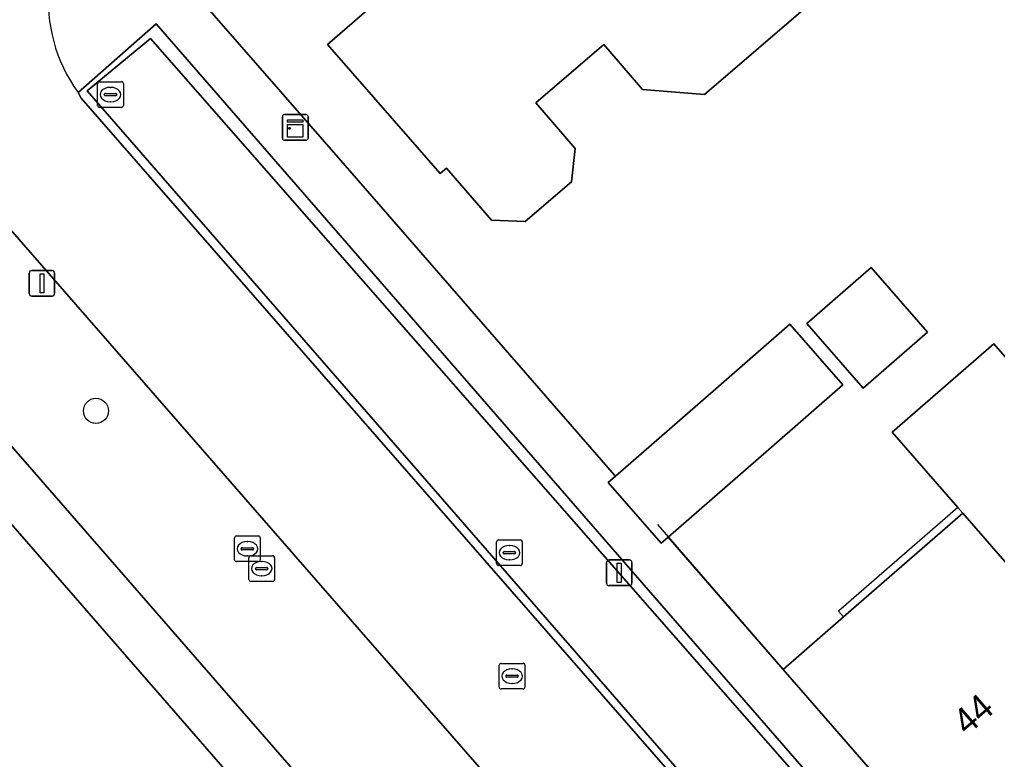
# Model space of a CAD drawing. Extents: x 155887 to 156869, y 383880 to 384678.
# Drawn here: x 156382.93 to 156421.04, y 384411.31 to 384440.16 of the extents above; entities that cross this region are included whole.
import ezdxf

# ---------------------------------------------------------------- set-up
doc = ezdxf.new("R2010")
doc.units = 0
for name, color, linetype in [('IMGEO_Berm_groen', 7, 'Continuous'), ('IMGEO_Boom', 7, 'Continuous'), ('IMGEO_Erf', 7, 'Continuous'), ('IMGEO_Greppel_droge_sloot', 7, 'Continuous'), ('IMGEO_Kast', 7, 'Continuous'), ('IMGEO_Kolk', 7, 'Continuous'), ('IMGEO_Lichtmast', 7, 'Continuous'), ('IMGEO_Muur', 7, 'Continuous'), ('IMGEO_Pand', 7, 'Continuous'), ('IMGEO_Pand_nummerreeks', 7, 'Continuous'), ('IMGEO_Pand_overbouw', 7, 'Continuous'), ('IMGEO_Rijbaan_lokaal_gesloten', 7, 'Continuous'), ('IMGEO_Rioolput', 7, 'Continuous'), ('IMGEO_Voetpad_open', 7, 'Continuous')]:
    doc.layers.add(name, color=color, linetype=linetype)

msp = doc.modelspace()

# ---------------------------------------------------------------- linework, layer by layer
at = {"layer": 'IMGEO_Berm_groen'}
msp.add_lwpolyline([(156364.717, 384444.085), (156367.685, 384440.674), (156409.66, 384392.433), (156413.827, 384396.051), (156413.578, 384396.396), (156372.657, 384443.356)], dxfattribs=at)
for points in [[(156421.023, 384402.28), (156388.424, 384439.798), (156388.252, 384439.996), (156385.213, 384437.321), (156385.335, 384437.1), (156417.943, 384399.73), (156418.303, 384400.017)], [(156418.055, 384400.375), (156417.878, 384400.227), (156385.569, 384437.381), (156388.034, 384439.426), (156420.409, 384402.472)]]:
    msp.add_lwpolyline(points, close=True, dxfattribs=at)
at = {"layer": 'IMGEO_Boom'}
msp.add_circle((156385.91, 384424.901), 0.489, dxfattribs=at)
at = {"layer": 'IMGEO_Erf'}
msp.add_lwpolyline([(156430.543, 384476.776), (156389.717, 384441.255), (156395.616, 384434.473), (156406.119, 384422.397), (156406.157, 384422.354), (156410.068, 384425.765), (156412.949, 384428.279), (156415.013, 384425.914), (156412.131, 384423.4), (156408.214, 384419.982), (156412.691, 384414.822), (156415.043, 384416.866), (156419.696, 384420.911), (156419.499, 384421.137), (156416.935, 384424.076), (156420.898, 384427.52), (156423.456, 384424.576)], dxfattribs=at)
for points in [[(156409.623, 384437.24), (156407.212, 384437.436), (156405.698, 384439.194), (156403.052, 384436.916), (156404.585, 384435.135), (156404.447, 384433.838), (156402.64, 384432.283), (156401.326, 384432.344), (156399.565, 384434.364), (156399.324, 384434.154), (156394.935, 384439.187), (156397.8, 384441.687), (156399.576, 384443.236), (156398.927, 384443.98), (156403.352, 384447.797), (156405.319, 384445.543), (156407.941, 384447.831), (156413.931, 384440.948)], [(156408.123, 384391.086), (156404.4, 384395.417), (156377.02, 384426.898), (156374.487, 384424.698), (156369.682, 384420.523), (156362.599, 384428.676), (156367.375, 384432.826), (156369.937, 384435.051), (156366.216, 384439.396), (156296.268, 384378.553), (156298.818, 384375.511), (156338.119, 384330.3), (156359.041, 384348.401)], [(156415.812, 384425.784), (156413.614, 384428.304), (156416.125, 384430.494), (156418.323, 384427.975)]]:
    msp.add_lwpolyline(points, close=True, dxfattribs=at)
at = {"layer": 'IMGEO_Greppel_droge_sloot'}
msp.add_lwpolyline([(156417.878, 384400.227), (156418.055, 384400.375), (156420.409, 384402.472), (156388.034, 384439.426), (156385.569, 384437.381)], close=True, dxfattribs=at)
at = {"layer": 'IMGEO_Kast'}
for p, q in [((156393.178, 384435.529), (156393.178, 384436.37)), ((156393.178, 384436.37), (156393.178, 384435.529)), ((156393.253, 384436.454), (156394.094, 384436.454)), ((156394.094, 384436.454), (156393.253, 384436.454)), ((156394.178, 384436.379), (156394.178, 384435.538)), ((156394.178, 384435.538), (156394.178, 384436.379)), ((156394.103, 384435.454), (156393.262, 384435.454)), ((156393.262, 384435.454), (156394.103, 384435.454))]:
    msp.add_line(p, q, dxfattribs=at)
for points in [[(156393.373, 384436.244), (156393.973, 384436.244), (156393.973, 384436.159), (156393.373, 384436.159), (156393.373, 384436.244)], [(156393.373, 384436.069), (156393.973, 384436.069), (156393.973, 384435.58), (156393.373, 384435.58), (156393.373, 384436.069)]]:
    msp.add_lwpolyline(points, dxfattribs=at)
msp.add_circle((156393.457, 384435.918), 0.0377, dxfattribs=at)
for centre, start, end in [((156393.256, 384436.376), 92.4484, 184.2845), ((156393.256, 384436.376), 92.4484, 184.2845), ((156394.1, 384436.376), 2.4484, 94.2845), ((156394.1, 384436.376), 2.4484, 94.2845), ((156393.256, 384435.532), 182.4484, 274.2845), ((156393.256, 384435.532), 182.4484, 274.2845), ((156394.1, 384435.532), 272.4484, 4.2845), ((156394.1, 384435.532), 272.4484, 4.2845)]:
    msp.add_arc(centre, 0.0779, start, end, dxfattribs=at)
at = {"layer": 'IMGEO_Kolk'}
for p, q in [((156386.051, 384437.735), (156386.903, 384437.735)), ((156385.976, 384436.809), (156385.976, 384437.661)), ((156386.464, 384437.515), (156386.489, 384437.515)), ((156386.977, 384437.661), (156386.977, 384436.809)), ((156386.235, 384437.229), (156386.235, 384437.241)), ((156386.673, 384437.192), (156386.275, 384437.192)), ((156386.278, 384437.278), (156386.676, 384437.278)), ((156386.487, 384436.955), (156386.462, 384436.955)), ((156386.719, 384437.241), (156386.719, 384437.229)), ((156386.903, 384436.735), (156386.051, 384436.735)), ((156401.523, 384418.944), (156401.523, 384419.796)), ((156401.598, 384419.87), (156402.45, 384419.87)), ((156402.524, 384419.796), (156402.524, 384418.944)), ((156401.825, 384419.413), (156402.223, 384419.413)), ((156402.011, 384419.65), (156402.036, 384419.65)), ((156401.782, 384419.364), (156401.782, 384419.376)), ((156402.22, 384419.327), (156401.822, 384419.327)), ((156402.034, 384419.09), (156402.009, 384419.09)), ((156402.266, 384419.376), (156402.266, 384419.364)), ((156402.45, 384418.87), (156401.598, 384418.87))]:
    msp.add_line(p, q, dxfattribs=at)
for points in [[(156386.051, 384437.735), (156386.903, 384437.735)], [(156385.976, 384436.809), (156385.976, 384437.661)], [(156386.977, 384437.661), (156386.977, 384436.809)], [(156386.903, 384436.735), (156386.051, 384436.735)], [(156401.523, 384418.944), (156401.523, 384419.796)], [(156401.598, 384419.87), (156402.45, 384419.87)], [(156402.524, 384419.796), (156402.524, 384418.944)], [(156402.45, 384418.87), (156401.598, 384418.87)]]:
    msp.add_lwpolyline(points, dxfattribs=at)
for centre, radius, start, end in [((156386.053, 384437.659), 0.0765, 91.552, 178.448), ((156386.053, 384437.659), 0.0765, 91.552, 178.448), ((156386.901, 384437.659), 0.0765, 1.552, 88.448), ((156386.901, 384437.659), 0.0765, 1.552, 88.448), ((156386.275, 384437.238), 0.0403, 85.8775, 175.7526), ((156386.272, 384437.228), 0.0366, 178.938, 274.7102), ((156386.676, 384437.235), 0.043, 264.8664, 352.4533), ((156386.68, 384437.24), 0.0386, 1.7309, 96.639), ((156386.053, 384436.811), 0.0765, 181.552, 268.448), ((156386.053, 384436.811), 0.0765, 181.552, 268.448), ((156386.901, 384436.811), 0.0765, 271.552, 358.448), ((156386.901, 384436.811), 0.0765, 271.552, 358.448), ((156401.6, 384419.794), 0.0765, 91.552, 178.448), ((156401.6, 384419.794), 0.0765, 91.552, 178.448), ((156402.448, 384419.794), 0.0765, 1.552, 88.448), ((156402.448, 384419.794), 0.0765, 1.552, 88.448), ((156401.822, 384419.373), 0.0403, 85.8775, 175.7526), ((156402.227, 384419.375), 0.0386, 1.7309, 96.639), ((156401.819, 384419.363), 0.0366, 178.938, 274.7102), ((156402.223, 384419.37), 0.043, 264.8664, 352.4533), ((156401.6, 384418.946), 0.0765, 181.552, 268.448), ((156401.6, 384418.946), 0.0765, 181.552, 268.448), ((156402.448, 384418.946), 0.0765, 271.552, 358.448), ((156402.448, 384418.946), 0.0765, 271.552, 358.448)]:
    msp.add_arc(centre, radius, start, end, dxfattribs=at)
for centre, major_axis, ratio, start_param, end_param in [((156386.463, 384437.235), (-0.387, 0.002), 0.722429, 4.712389, 7.853982), ((156386.488, 384437.235), (-0.39, 0.002), 0.717154, 1.570796, 4.712389), ((156402.01, 384419.37), (-0.387, 0.002), 0.722429, 4.712389, 7.853982), ((156402.035, 384419.37), (-0.39, 0.002), 0.717154, 1.570796, 4.712389)]:
    msp.add_ellipse(centre, major_axis=major_axis, ratio=ratio, start_param=start_param, end_param=end_param, dxfattribs=at)
at = {"layer": 'IMGEO_Lichtmast'}
for p, q in [((156383.309, 384429.474), (156383.309, 384430.274)), ((156383.309, 384430.274), (156383.309, 384429.474)), ((156383.409, 384430.374), (156384.199, 384430.374)), ((156384.199, 384430.374), (156383.409, 384430.374)), ((156384.299, 384430.274), (156384.299, 384429.474)), ((156384.299, 384429.474), (156384.299, 384430.274)), ((156384.199, 384429.374), (156383.409, 384429.374)), ((156383.409, 384429.374), (156384.199, 384429.374)), ((156405.906, 384419.088), (156406.696, 384419.088)), ((156406.696, 384419.088), (156405.906, 384419.088)), ((156405.806, 384418.188), (156405.806, 384418.988)), ((156405.806, 384418.988), (156405.806, 384418.188)), ((156406.796, 384418.988), (156406.796, 384418.188)), ((156406.796, 384418.188), (156406.796, 384418.988)), ((156406.696, 384418.088), (156405.906, 384418.088)), ((156405.906, 384418.088), (156406.696, 384418.088))]:
    msp.add_line(p, q, dxfattribs=at)
for points in [[(156383.729, 384430.249), (156383.879, 384430.249), (156383.879, 384429.499), (156383.729, 384429.499), (156383.729, 384430.249)], [(156406.226, 384418.963), (156406.376, 384418.963), (156406.376, 384418.213), (156406.226, 384418.213), (156406.226, 384418.963)]]:
    msp.add_lwpolyline(points, dxfattribs=at)
for centre, start, end in [((156383.409, 384430.274), 90, 180), ((156383.409, 384430.274), 90, 180), ((156384.199, 384430.274), 0, 90), ((156384.199, 384430.274), 360, 90), ((156383.409, 384429.474), 180, 270), ((156383.409, 384429.474), 180, 270), ((156384.199, 384429.474), 270, 0), ((156384.199, 384429.474), 270, 0), ((156405.906, 384418.988), 90, 180), ((156405.906, 384418.988), 90, 180), ((156406.696, 384418.988), 0, 90), ((156406.696, 384418.988), 360, 90), ((156405.906, 384418.188), 180, 270), ((156405.906, 384418.188), 180, 270), ((156406.696, 384418.188), 270, 0), ((156406.696, 384418.188), 270, 0)]:
    msp.add_arc(centre, 0.1, start, end, dxfattribs=at)
at = {"layer": 'IMGEO_Muur'}
for points in [[(156395.616, 384434.473), (156406.119, 384422.397)], [(156404.4, 384395.417), (156377.02, 384426.898)], [(156407.789, 384420.472), (156412.691, 384414.822)]]:
    msp.add_lwpolyline(points, dxfattribs=at)
at = {"layer": 'IMGEO_Pand'}
for points in [[(156413.931, 384440.948), (156407.941, 384447.831), (156405.319, 384445.543), (156403.352, 384447.797), (156398.927, 384443.98), (156399.576, 384443.236), (156397.8, 384441.687), (156394.935, 384439.187), (156399.324, 384434.154), (156399.565, 384434.364), (156401.326, 384432.344), (156402.64, 384432.283), (156404.447, 384433.838), (156404.585, 384435.135), (156403.052, 384436.916), (156405.698, 384439.194), (156407.212, 384437.436), (156409.623, 384437.24)], [(156413.614, 384428.304), (156415.812, 384425.784), (156418.323, 384427.975), (156416.125, 384430.494)], [(156412.131, 384423.4), (156415.013, 384425.914), (156412.949, 384428.279), (156410.068, 384425.765), (156406.157, 384422.354), (156405.873, 384422.106), (156407.937, 384419.741), (156408.214, 384419.982)], [(156432.507, 384419.869), (156426.485, 384426.811), (156424.278, 384424.893), (156423.652, 384424.349), (156423.456, 384424.576), (156420.898, 384427.52), (156416.935, 384424.076), (156419.499, 384421.137), (156419.696, 384420.911), (156425.718, 384413.968), (156430.3, 384417.951)], [(156419.696, 384420.911), (156415.043, 384416.866), (156412.691, 384414.822), (156418.721, 384407.887), (156421.064, 384409.924), (156425.718, 384413.968)]]:
    msp.add_lwpolyline(points, close=True, dxfattribs=at)
at = {"layer": 'IMGEO_Pand_overbouw'}
msp.add_lwpolyline([(156419.696, 384420.911), (156419.499, 384421.137), (156414.847, 384417.093), (156415.043, 384416.866)], close=True, dxfattribs=at)
at = {"layer": 'IMGEO_Rijbaan_lokaal_gesloten'}
for points in [[(156371.828, 384444.303), (156372.336, 384443.723), (156372.657, 384443.356), (156413.578, 384396.396), (156413.827, 384396.051)], [(156414.609, 384394.669), (156414.98, 384394.994), (156419.113, 384398.613), (156419.446, 384398.905), (156419.194, 384399.063), (156418.77, 384399.494), (156418.303, 384400.017), (156417.943, 384399.73), (156385.335, 384437.1), (156385.213, 384437.321)]]:
    msp.add_lwpolyline(points, dxfattribs=at)
msp.add_arc((156390.074, 384440.873), 6.02, 133.328, 216.1542, dxfattribs=at)
at = {"layer": 'IMGEO_Rioolput'}
for p, q in [((156391.313, 384419.096), (156391.313, 384419.948)), ((156391.388, 384420.022), (156392.24, 384420.022)), ((156391.801, 384419.802), (156391.826, 384419.802)), ((156392.314, 384419.948), (156392.314, 384419.096)), ((156391.572, 384419.516), (156391.572, 384419.528)), ((156392.01, 384419.479), (156391.612, 384419.479)), ((156391.615, 384419.565), (156392.013, 384419.565)), ((156392.056, 384419.528), (156392.056, 384419.516)), ((156392.24, 384419.022), (156391.388, 384419.022)), ((156391.824, 384419.242), (156391.799, 384419.242)), ((156391.869, 384418.324), (156391.869, 384419.176)), ((156391.944, 384419.25), (156392.796, 384419.25)), ((156392.357, 384419.03), (156392.382, 384419.03)), ((156392.87, 384419.176), (156392.87, 384418.324)), ((156392.128, 384418.744), (156392.128, 384418.756)), ((156392.566, 384418.707), (156392.168, 384418.707)), ((156392.171, 384418.793), (156392.569, 384418.793)), ((156392.612, 384418.756), (156392.612, 384418.744)), ((156392.796, 384418.25), (156391.944, 384418.25)), ((156392.38, 384418.47), (156392.355, 384418.47)), ((156401.627, 384414.13), (156401.627, 384414.982)), ((156401.702, 384415.056), (156402.554, 384415.056)), ((156402.115, 384414.836), (156402.14, 384414.836)), ((156402.628, 384414.982), (156402.628, 384414.13)), ((156401.886, 384414.55), (156401.886, 384414.562)), ((156402.324, 384414.513), (156401.926, 384414.513)), ((156401.929, 384414.599), (156402.327, 384414.599)), ((156402.37, 384414.562), (156402.37, 384414.55)), ((156402.554, 384414.056), (156401.702, 384414.056)), ((156402.138, 384414.276), (156402.113, 384414.276))]:
    msp.add_line(p, q, dxfattribs=at)
for points in [[(156391.313, 384419.096), (156391.313, 384419.948)], [(156391.388, 384420.022), (156392.24, 384420.022)], [(156392.314, 384419.948), (156392.314, 384419.096)], [(156392.24, 384419.022), (156391.388, 384419.022)], [(156391.869, 384418.324), (156391.869, 384419.176)], [(156391.944, 384419.25), (156392.796, 384419.25)], [(156392.87, 384419.176), (156392.87, 384418.324)], [(156392.796, 384418.25), (156391.944, 384418.25)], [(156401.627, 384414.13), (156401.627, 384414.982)], [(156401.702, 384415.056), (156402.554, 384415.056)], [(156402.628, 384414.982), (156402.628, 384414.13)], [(156402.554, 384414.056), (156401.702, 384414.056)]]:
    msp.add_lwpolyline(points, dxfattribs=at)
for centre, radius, start, end in [((156391.39, 384419.946), 0.0765, 91.552, 178.448), ((156391.39, 384419.946), 0.0765, 91.552, 178.448), ((156392.238, 384419.946), 0.0765, 1.552, 88.448), ((156392.238, 384419.946), 0.0765, 1.552, 88.448), ((156391.612, 384419.525), 0.0403, 85.8775, 175.7526), ((156391.609, 384419.515), 0.0366, 178.938, 274.7102), ((156392.013, 384419.522), 0.043, 264.8664, 352.4533), ((156392.017, 384419.527), 0.0386, 1.7309, 96.639), ((156391.39, 384419.098), 0.0765, 181.552, 268.448), ((156391.39, 384419.098), 0.0765, 181.552, 268.448), ((156391.946, 384419.174), 0.0765, 91.552, 178.448), ((156391.946, 384419.174), 0.0765, 91.552, 178.448), ((156392.238, 384419.098), 0.0765, 271.552, 358.448), ((156392.238, 384419.098), 0.0765, 271.552, 358.448), ((156392.794, 384419.174), 0.0765, 1.552, 88.448), ((156392.794, 384419.174), 0.0765, 1.552, 88.448), ((156392.168, 384418.753), 0.0403, 85.8775, 175.7526), ((156392.165, 384418.743), 0.0366, 178.938, 274.7102), ((156392.569, 384418.75), 0.043, 264.8664, 352.4533), ((156392.573, 384418.755), 0.0386, 1.7309, 96.639), ((156391.946, 384418.326), 0.0765, 181.552, 268.448), ((156391.946, 384418.326), 0.0765, 181.552, 268.448), ((156392.794, 384418.326), 0.0765, 271.552, 358.448), ((156392.794, 384418.326), 0.0765, 271.552, 358.448), ((156401.704, 384414.98), 0.0765, 91.552, 178.448), ((156401.704, 384414.98), 0.0765, 91.552, 178.448), ((156402.552, 384414.98), 0.0765, 1.552, 88.448), ((156402.552, 384414.98), 0.0765, 1.552, 88.448), ((156401.926, 384414.559), 0.0403, 85.8775, 175.7526), ((156401.923, 384414.549), 0.0366, 178.938, 274.7102), ((156402.327, 384414.556), 0.043, 264.8664, 352.4533), ((156402.331, 384414.561), 0.0386, 1.7309, 96.639), ((156401.704, 384414.132), 0.0765, 181.552, 268.448), ((156401.704, 384414.132), 0.0765, 181.552, 268.448), ((156402.552, 384414.132), 0.0765, 271.552, 358.448), ((156402.552, 384414.132), 0.0765, 271.552, 358.448)]:
    msp.add_arc(centre, radius, start, end, dxfattribs=at)
for centre, major_axis, ratio, start_param, end_param in [((156391.8, 384419.522), (-0.387, 0.002), 0.722429, 4.712389, 7.853982), ((156391.825, 384419.522), (-0.39, 0.002), 0.717154, 1.570796, 4.712389), ((156392.356, 384418.75), (-0.387, 0.002), 0.722429, 4.712389, 7.853982), ((156392.381, 384418.75), (-0.39, 0.002), 0.717154, 1.570796, 4.712389), ((156402.114, 384414.556), (-0.387, 0.002), 0.722429, 4.712389, 7.853982), ((156402.139, 384414.556), (-0.39, 0.002), 0.717154, 1.570796, 4.712389)]:
    msp.add_ellipse(centre, major_axis=major_axis, ratio=ratio, start_param=start_param, end_param=end_param, dxfattribs=at)
at = {"layer": 'IMGEO_Voetpad_open'}
for points in [[(156395.616, 384434.473), (156389.717, 384441.255), (156387.279, 384443.752), (156385.943, 384445.252)], [(156385.213, 384437.321), (156388.252, 384439.996), (156388.424, 384439.798), (156421.023, 384402.28), (156422.469, 384403.554), (156418.721, 384407.887), (156412.691, 384414.822), (156408.214, 384419.982), (156407.937, 384419.741), (156405.873, 384422.106), (156406.157, 384422.354), (156406.119, 384422.397), (156395.616, 384434.473)]]:
    msp.add_lwpolyline(points, dxfattribs=at)
msp.add_lwpolyline([(156367.685, 384440.674), (156364.717, 384444.085), (156363.215, 384442.778), (156364.212, 384441.65), (156366.216, 384439.396), (156369.937, 384435.051), (156377.02, 384426.898), (156404.4, 384395.417), (156408.123, 384391.086), (156409.66, 384392.433)], close=True, dxfattribs=at)
msp.add_arc((156390.074, 384440.873), 6.02, 133.328, 216.1542, dxfattribs=at)

# ---------------------------------------------------------------- texts
at = {"layer": 'IMGEO_Pand_nummerreeks'}
msp.add_text('44', height=1, rotation=40.9961, dxfattribs=at).set_placement((156419.859, 384412.217))

doc.saveas('drawing.dxf')
